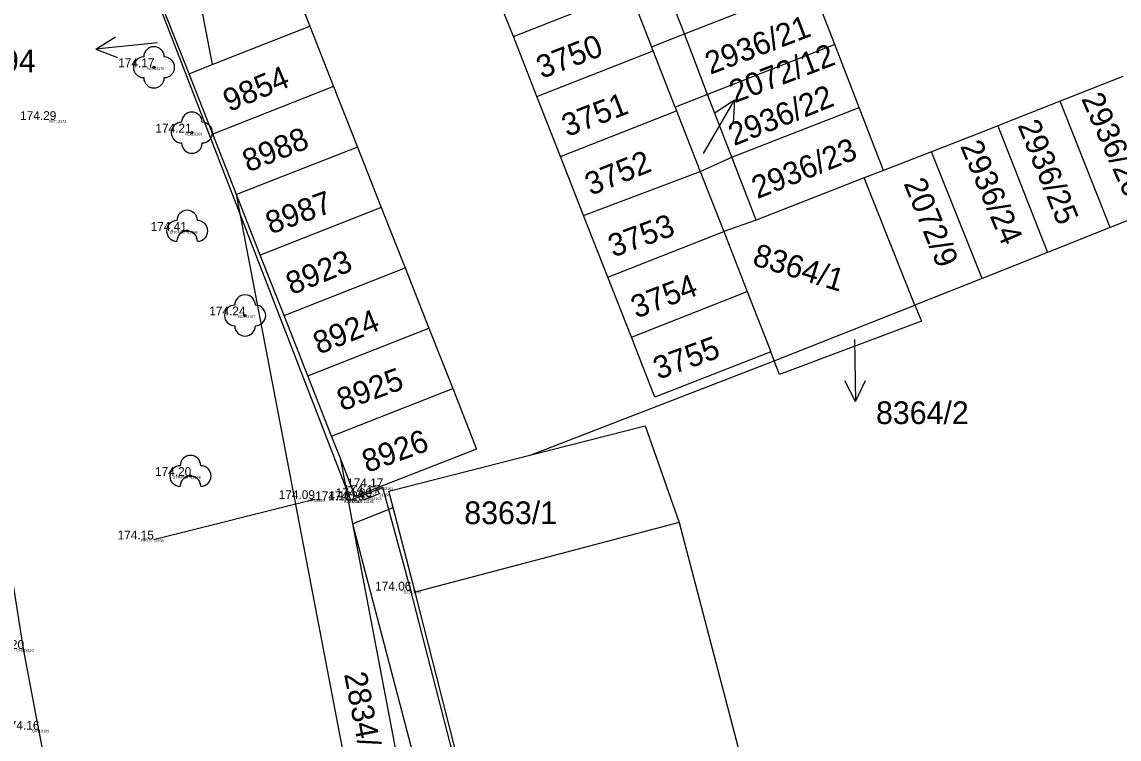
# Model space of a CAD drawing. Extents: x -566117 to -565580, y -1202428 to -1201938.
# Drawn here: x -565682.2 to -565628.9, y -1202261.4 to -1202226.6 of the extents above; entities that cross this region are included whole.
import ezdxf

# ---------------------------------------------------------------- set-up
doc = ezdxf.new("R2010")
doc.units = 0
for name, color, linetype in [('(Construction)', 7, 'Continuous'), ('1029', 7, 'Continuous'), ('_0', 7, 'Continuous'), ('Bod', 7, 'Continuous'), ('Implicitní', 7, 'Continuous'), ('Katastr', 7, 'Continuous'), ('Kod', 7, 'Continuous'), ('Vrstva 59', 7, 'Continuous'), ('Výška', 7, 'Continuous'), ('ZELEŇ', 7, 'Continuous'), ('Zpevněné plohy', 7, 'Continuous'), ('Číslo', 7, 'Continuous')]:
    doc.layers.add(name, color=color, linetype=linetype)

# ---------------------------------------------------------------- blocks, each defined once
blk = doc.blocks.new('1029$2')
at = {"layer": 'Katastr'}
for p, q in [((0, 3.001), (-0.501, 2)), ((0, 0), (0, 3.001)), ((0, 3.001), (0.501, 2))]:
    blk.add_line(p, q, dxfattribs=at)
blk = doc.blocks.new('A$C69D74C1E')
at = {"layer": 'Katastr'}
for p, q in [((395.57, -155.45), (396.72, -158.38)), ((406.6, -158.87), (405.45, -155.95)), ((414.9, -158.75), (413.76, -155.81)), ((414.9, -158.75), (421.07, -156.34)), ((422.2, -159.27), (421.07, -156.34)), ((406.6, -158.87), (412.24, -156.66)), ((412.24, -156.66), (413.3, -159.37)), ((391.39, -157.09), (391.99, -160.24)), ((390.86, -160.69), (389.7, -157.76)), ((391.99, -160.24), (396.72, -158.38)), ((396.72, -158.38), (397.87, -161.31)), ((407.74, -161.79), (406.6, -158.87)), ((413.3, -159.37), (414.9, -158.75)), ((416.03, -161.69), (414.9, -158.75)), ((407.74, -161.79), (413.38, -159.57)), ((413.38, -159.57), (413.3, -159.37)), ((414.45, -162.31), (413.38, -159.57)), ((422.2, -159.27), (416.03, -161.69)), ((423.39, -162.32), (422.2, -159.27)), ((390.86, -160.69), (391.99, -160.24)), ((392.01, -163.61), (390.86, -160.69)), ((397.87, -161.31), (392.01, -163.61)), ((397.87, -161.31), (399.04, -164.24)), ((436.17, -160.81), (433.14, -162.01)), ((408.89, -164.7), (407.74, -161.79)), ((416.03, -161.69), (414.45, -162.31)), ((417.21, -164.73), (416.03, -161.69)), ((414.45, -162.31), (414.52, -162.49)), ((417.21, -164.73), (423.39, -162.32)), ((424.57, -165.37), (423.39, -162.32)), ((433.14, -162.01), (430.11, -163.21)), ((435.57, -168.14), (433.14, -162.01)), ((408.89, -164.7), (414.52, -162.49)), ((414.52, -162.49), (415.67, -165.42)), ((429.76, -163.35), (426.89, -164.47)), ((430.11, -163.21), (429.76, -163.35)), ((430.11, -163.21), (432.52, -169.36)), ((393.16, -166.54), (392.01, -163.61)), ((399.04, -164.24), (393.16, -166.54)), ((399.04, -164.24), (400.19, -167.17)), ((426.89, -164.47), (424.57, -165.37)), ((429.35, -170.62), (426.89, -164.47)), ((410.01, -167.56), (408.89, -164.7)), ((415.67, -165.42), (417.21, -164.73)), ((418.39, -167.78), (417.21, -164.73)), ((410.01, -167.56), (415.67, -165.42)), ((415.67, -165.42), (416.81, -168.34)), ((424.57, -165.37), (423.62, -165.74)), ((423.62, -165.74), (418.39, -167.78)), ((426.09, -171.91), (423.62, -165.74)), ((401.25, -208.71), (393.16, -166.54)), ((394.32, -169.48), (393.16, -166.54)), ((400.19, -167.17), (394.32, -169.48)), ((400.19, -167.17), (401.35, -170.1)), ((438.6, -166.94), (435.57, -168.14)), ((411.18, -170.55), (410.01, -167.56)), ((418.39, -167.78), (416.81, -168.34)), ((435.57, -168.14), (432.52, -169.36)), ((411.18, -170.55), (416.81, -168.34)), ((416.81, -168.34), (417.95, -171.25)), ((395.47, -172.41), (394.32, -169.48)), ((432.52, -169.36), (429.35, -170.62)), ((395.47, -172.41), (401.35, -170.1)), ((401.35, -170.1), (402.5, -173.03)), ((412.33, -173.46), (411.18, -170.55)), ((429.35, -170.62), (426.09, -171.91)), ((412.33, -173.46), (417.95, -171.25)), ((417.95, -171.25), (419.09, -174.17)), ((419.26, -174.61), (426.09, -171.91)), ((396.62, -175.34), (395.47, -172.41)), ((396.62, -175.34), (402.5, -173.03)), ((402.5, -173.03), (403.66, -175.96)), ((407.47, -179.17), (419.26, -174.61)), ((419.26, -174.61), (419.09, -174.17)), ((397.78, -178.27), (396.62, -175.34)), ((397.78, -178.27), (403.66, -175.96)), ((398.19, -179.31), (397.78, -178.27)), ((398.93, -181.2), (398.19, -179.31)), ((398.19, -179.31), (398.8, -182.52)), ((398.8, -182.52), (400.76, -181.73)), ((401.83, -185.83), (400.76, -181.73)), ((398.8, -182.52), (403.65, -207.98)), ((398.8, -182.52), (405.85, -209.44)), ((414.64, -182.46), (401.83, -185.83))]:
    blk.add_line(p, q, dxfattribs=at)
for points in [[(426.09, -171.91), (426.4, -172.69), (419.52, -175.27), (419.26, -174.61)], [(419.09, -174.17), (413.47, -176.38), (412.33, -173.46)], [(403.66, -175.96), (404.81, -178.89), (398.93, -181.2)], [(407.47, -179.17), (413, -177.77), (414.64, -182.46)], [(400.76, -181.73), (400.56, -180.93), (407.47, -179.17)], [(414.64, -182.46), (420.86, -206.16), (421.277, -208.756)], [(408.898, -213.556), (407.9, -209.62), (401.83, -185.83)]]:
    blk.add_lwpolyline(points, dxfattribs=at)
at = {"layer": '1029'}
for p, rotation in [((389.33, -159.18), 95.99999999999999), ((415.83, -164.56), -30.00000000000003), ((423.15, -173.58), -179.00000000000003)]:
    blk.add_blockref('1029$2', p, dxfattribs=dict(at, rotation=rotation))
at = {"layer": 'Katastr'}
for s, rotation, p in [('2936/21', 21, (416.159, -160.738)), ('3750', 21, (407.979, -160.938)), ('2072/12', 21, (417.339, -162.118)), ('9854', 23, (392.81, -162.55)), ('2936/22', 22, (417.313, -164.2)), ('3751', 21, (409.209, -163.758)), ('2936/26', 294, (434.145, -161.891)), ('2936/25', 292, (431.06, -163.173)), ('8988', 22, (393.733, -165.48)), ('2936/23', 22, (418.443, -166.77)), ('2936/24', 293, (428.268, -164.187)), ('3752', 22, (410.353, -166.61)), ('2072/9', 292, (425.53, -166.003)), ('8987', 20, (394.825, -168.485)), ('3753', 20, (411.445, -169.605)), ('8923', 22, (395.843, -171.43)), ('8364/1', 343, (418.147, -169.949)), ('3754', 21, (412.569, -172.568)), ('8924', 22, (397.163, -174.32)), ('3755', 20, (413.635, -175.535)), ('8925', 20, (398.285, -177.065)), ('8926', 20, (399.505, -180.055)), ('2834/4', 281, (398.38, -189.81))]:
    blk.add_text(s, height=1.1, rotation=rotation, dxfattribs=at).set_placement(p)
for s, p in [('2437/194', (377.283, -160.61)), ('8364/2', (424.2, -177.68)), ('8363/1', (404.22, -182.533))]:
    blk.add_text(s, height=1.1, dxfattribs=at).set_placement(p)
blk = doc.blocks.new('T')
at = {"layer": 'Bod'}
blk.add_text('.', height=0.05, dxfattribs=at).set_placement((0, 0))
blk = doc.blocks.new('STROM')
at = {"layer": 'ZELEŇ'}
blk.add_circle((0, 0), 0.05, dxfattribs=at)
for centre, start, end in [((0, 0.5), 0, 180), ((-0.5, 0), 90, 270), ((0, -0.5), 0, 180), ((0.5, 0), 270, 90)]:
    blk.add_arc(centre, 0.5, start, end, dxfattribs=at)
blk = doc.blocks.new('3.13')
at = {"layer": 'ZELEŇ'}
blk.add_circle((0, 0), 0.1, dxfattribs=at)
for centre, start, end in [((0, 1), 0, 180), ((-1, 0), 90, 270), ((1, 0), 270, 90), ((0, -1), 180, 0)]:
    blk.add_arc(centre, 1, start, end, dxfattribs=at)
blk = doc.blocks.new('POINT_DISPLAY')
at = {"layer": 'Implicitní'}
blk.add_line((0, 0), (0, 0), dxfattribs=at)

msp = doc.modelspace()

# ---------------------------------------------------------------- linework, layer by layer
at = {"layer": '(Construction)'}
for p, q in [((-565663.31, -1202254.2), (-565664.66, -1202249.19)), ((-565657.17, -1202277.97), (-565663.31, -1202254.2))]:
    msp.add_line(p, q, dxfattribs=at)
msp.add_lwpolyline([(-565664.66, -1202249.19), (-565666.21, -1202249.82), (-565679.89, -1202214.48)], dxfattribs=at)
at = {"layer": '_0'}
msp.add_lwpolyline([(-565664.924, -1202249.303), (-565664.84, -1202249.5), (-565665.6, -1202249.82), (-565665.682, -1202249.62)], dxfattribs=at)
at = {"layer": 'ZELEŇ'}
msp.add_line((-565675.8, -1202251.72), (-565667.98, -1202249.76), dxfattribs=at)
at = {"layer": 'Zpevněné plohy'}
for p, q in [((-565682.11, -1202257.03), (-565682.76, -1202252.81)), ((-565681.36, -1202260.95), (-565682.11, -1202257.03)), ((-565680.24, -1202266.7), (-565681.36, -1202260.95))]:
    msp.add_line(p, q, dxfattribs=at)

# ---------------------------------------------------------------- block references
at = {"layer": 'Bod'}
for name, p in [('POINT_DISPLAY', (-565675.77, -1202228.81)), ('POINT_DISPLAY', (-565680.53, -1202231.37)), ('T', (-565680.53, -1202231.37)), ('POINT_DISPLAY', (-565673.93, -1202231.98)), ('POINT_DISPLAY', (-565674.16, -1202236.75)), ('POINT_DISPLAY', (-565671.35, -1202240.85)), ('POINT_DISPLAY', (-565674, -1202248.64)), ('POINT_DISPLAY', (-565664.84, -1202249.5)), ('POINT_DISPLAY', (-565664.66, -1202249.19)), ('POINT_DISPLAY', (-565667.98, -1202249.76)), ('POINT_DISPLAY', (-565666.21, -1202249.82)), ('POINT_DISPLAY', (-565665.6, -1202249.82)), ('POINT_DISPLAY', (-565665.23, -1202249.67)), ('POINT_DISPLAY', (-565675.8, -1202251.72)), ('POINT_DISPLAY', (-565663.31, -1202254.2)), ('POINT_DISPLAY', (-565682.11, -1202257.03)), ('POINT_DISPLAY', (-565681.36, -1202260.95))]:
    msp.add_blockref(name, p, dxfattribs=at)
at = {"layer": 'Implicitní'}
msp.add_blockref('A$C69D74C1E', (-566064.93, -1202068.44), dxfattribs=at)
at = {"layer": 'Vrstva 59', "xscale": 0.5, "yscale": 0.5}
for p in [(-565675.77, -1202228.81), (-565673.93, -1202231.98), (-565671.35, -1202240.85)]:
    msp.add_blockref('3.13', p, dxfattribs=at)
at = {"layer": 'ZELEŇ'}
for p in [(-565674.16, -1202236.75), (-565674, -1202248.64)]:
    msp.add_blockref('STROM', p, dxfattribs=at)

# ---------------------------------------------------------------- texts
at = {"layer": 'Kod'}
for s, p in [('KER', (-565676.111, -1202228.94)), ('VBT', (-565680.877, -1202231.5)), ('KER', (-565674.271, -1202232.11)), ('STR-R20', (-565675.027, -1202236.88)), ('KER', (-565671.691, -1202240.98)), ('STR-R14', (-565674.855, -1202248.77)), ('PRISE1 S', (-565665.832, -1202249.63)), ('BZ5', (-565664.997, -1202249.32)), ('HP1', (-565668.272, -1202249.89)), ('BZ5', (-565666.547, -1202249.95)), ('PRISE1', (-565666.282, -1202249.95)), ('SKE', (-565665.572, -1202249.8)), ('HP1 S', (-565676.402, -1202251.85)), ('BZ5', (-565663.647, -1202254.33)), ('CH5', (-565682.447, -1202257.16)), ('CH5', (-565681.697, -1202261.08))]:
    msp.add_text(s, height=0.13, dxfattribs=at).set_placement(p)
at = {"layer": 'Výška'}
for s, p in [('174.17 ', (-565677.507, -1202228.81)), ('174.29 ', (-565682.267, -1202231.37)), ('174.21 ', (-565675.703, -1202231.98)), ('174.41 ', (-565675.933, -1202236.75)), ('174.24 ', (-565673.087, -1202240.85)), ('174.20 ', (-565675.72, -1202248.64)), ('174.17 ', (-565666.397, -1202249.19)), ('174.09 ', (-565669.717, -1202249.76)), ('174.12 ', (-565667.947, -1202249.82)), ('174.20 ', (-565667.32, -1202249.82)), ('174.20 ', (-565666.95, -1202249.67)), ('174.17 ', (-565666.577, -1202249.5)), ('174.15 ', (-565677.537, -1202251.72)), ('174.06 ', (-565665.038, -1202254.2)), ('174.20 ', (-565683.83, -1202257.03)), ('174.16 ', (-565683.088, -1202260.95))]:
    msp.add_text(s, height=0.43, dxfattribs=at).set_placement(p)
at = {"layer": 'Číslo'}
for s, p in [('13170', (-565675.77, -1202228.94)), ('13173', (-565680.53, -1202231.5)), ('13169', (-565673.93, -1202232.11)), ('13168', (-565674.16, -1202236.88)), ('13167', (-565671.35, -1202240.98)), ('13166', (-565674, -1202248.77)), ('13164', (-565664.84, -1202249.63)), ('13161', (-565664.66, -1202249.32)), ('13159', (-565667.98, -1202249.89)), ('13162', (-565666.21, -1202249.95)), ('13165', (-565665.6, -1202249.95)), ('13163', (-565665.23, -1202249.8)), ('13158', (-565675.8, -1202251.85)), ('13160', (-565663.31, -1202254.33)), ('13110', (-565682.11, -1202257.16)), ('13109', (-565681.36, -1202261.08))]:
    msp.add_text(s, height=0.13, dxfattribs=at).set_placement(p)

doc.saveas('drawing.dxf')
